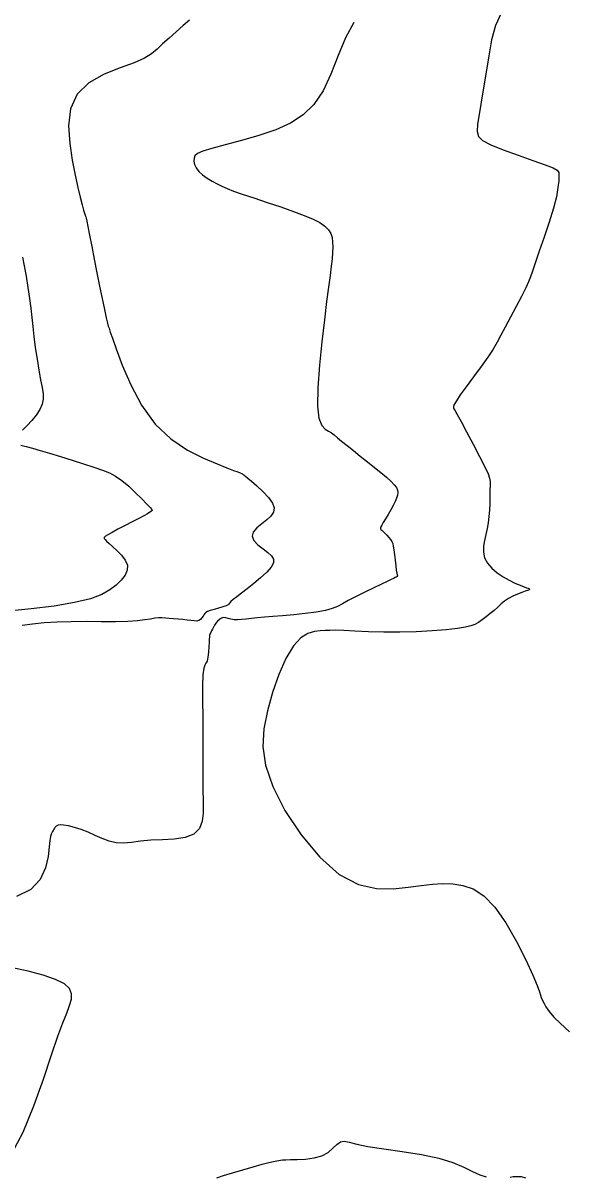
# Model space of a CAD drawing. Extents: x 2566142 to 2571431, y 418755 to 421584.
# Drawn here: x 2569642.8 to 2569873.6, y 420602.2 to 421093.3 of the extents above; entities that cross this region are included whole.
import ezdxf

# ---------------------------------------------------------------- set-up
doc = ezdxf.new("R2010")
doc.units = 0
doc.layers.add('Contour_ADS_Major', color=7, linetype='Continuous')
doc.layers.add('Contour_ADS_Minor', color=7, linetype='Continuous')

msp = doc.modelspace()

# ---------------------------------------------------------------- linework, layer by layer
at = {"layer": 'Contour_ADS_Major'}
for points in [[(2569846.06, 421097.44), (2569843.7, 421092.31), (2569842.02, 421086.09), (2569840.76, 421079.27), (2569839.69, 421072.32), (2569838.61, 421065.68), (2569837.57, 421059.62), (2569836.68, 421054.37), (2569836.05, 421050.18), (2569835.82, 421047.17), (2569836.39, 421045.01), (2569838.19, 421043.27), (2569841.65, 421041.49), (2569846.95, 421039.36), (2569853.29, 421037.05), (2569859.6, 421034.82), (2569864.84, 421032.98), (2569868.2, 421031.68), (2569869.95, 421030.7), (2569870.59, 421029.69), (2569870.66, 421028.28), (2569870.55, 421026.18), (2569870.24, 421023.24), (2569869.55, 421019.36)], [(2569869.55, 421019.36), (2569868.34, 421014.44), (2569866.54, 421008.51), (2569864.41, 421002.16), (2569862.3, 420996.13), (2569860.54, 420991.15), (2569859.38, 420987.71), (2569858.56, 420985.3), (2569857.73, 420983.16), (2569856.52, 420980.54), (2569854.67, 420976.91), (2569852.39, 420972.58), (2569849.99, 420968.06), (2569847.79, 420963.9), (2569845.99, 420960.44), (2569844.37, 420957.44), (2569842.62, 420954.47), (2569840.4, 420951.09), (2569837.53, 420947.05), (2569834.33, 420942.69), (2569831.23, 420938.5), (2569828.69, 420934.99), (2569827.03, 420932.53), (2569826.15, 420930.98), (2569825.82, 420930.07), (2569825.81, 420929.53), (2569825.99, 420929.06), (2569826.45, 420928.24), (2569827.4, 420926.61), (2569829.02, 420923.72), (2569831.39, 420919.33), (2569834.17, 420914.07), (2569836.89, 420908.8), (2569839.11, 420904.39), (2569840.49, 420901.44), (2569841.15, 420899.58), (2569841.35, 420898.19), (2569841.34, 420896.66), (2569841.32, 420894.51), (2569841.3, 420891.85), (2569841.25, 420888.92), (2569841.12, 420885.98), (2569840.89, 420883.21), (2569840.55, 420880.6), (2569840.12, 420878.09), (2569839.6, 420875.61), (2569839.04, 420873.11), (2569838.6, 420870.61), (2569838.53, 420868.14), (2569839.03, 420865.73), (2569840.25, 420863.43), (2569842.09, 420861.27), (2569844.36, 420859.31), (2569846.87, 420857.57), (2569849.45, 420856.11), (2569851.92, 420854.91), (2569854.1, 420853.99), (2569855.8, 420853.33), (2569856.89, 420852.91), (2569857.5, 420852.69), (2569857.77, 420852.59), (2569857.88, 420852.55), (2569857.95, 420852.51), (2569858.02, 420852.46), (2569858.07, 420852.4), (2569858.09, 420852.33), (2569858.09, 420852.26), (2569858.07, 420852.18), (2569858.04, 420852.1), (2569858, 420852.04), (2569857.93, 420852), (2569857.73, 420851.91), (2569857.23, 420851.75), (2569856.3, 420851.44), (2569854.86, 420850.94), (2569853.05, 420850.26), (2569851.09, 420849.42), (2569849.2, 420848.42), (2569847.55, 420847.29), (2569846.06, 420846.04), (2569844.63, 420844.71), (2569843.12, 420843.32), (2569841.46, 420841.92), (2569839.72, 420840.55), (2569837.99, 420839.29), (2569836.39, 420838.21), (2569834.92, 420837.35), (2569833.23, 420836.67), (2569830.89, 420836.1), (2569827.45, 420835.57), (2569822.63, 420835.03), (2569816.67, 420834.53), (2569810, 420834.15), (2569803.02, 420833.97), (2569796.12, 420834.02), (2569789.64, 420834.23), (2569783.89, 420834.5), (2569779.21, 420834.72), (2569775.78, 420834.82), (2569773.26, 420834.8), (2569771.2, 420834.7)], [(2569771.2, 420834.7), (2569769.14, 420834.55), (2569766.71, 420834.28), (2569763.93, 420833.48), (2569760.91, 420831.61), (2569757.75, 420828.15), (2569754.57, 420822.78), (2569751.55, 420815.94), (2569748.86, 420808.29), (2569746.66, 420800.48), (2569745.17, 420792.95), (2569744.78, 420785.42), (2569745.89, 420777.4), (2569748.92, 420768.38), (2569754.11, 420758.18), (2569760.99, 420747.71), (2569768.91, 420738.21), (2569777.22, 420730.88), (2569785.35, 420726.61), (2569793.06, 420724.86), (2569800.17, 420724.77), (2569806.52, 420725.46), (2569812.01, 420726.18), (2569816.82, 420726.73), (2569821.22, 420726.99), (2569825.46, 420726.89), (2569829.76, 420726.27), (2569834.17, 420724.72), (2569838.7, 420721.8), (2569843.35, 420717.03), (2569848.08, 420710.24), (2569852.6, 420702.34), (2569856.54, 420694.53), (2569859.55, 420687.99), (2569861.39, 420683.61), (2569862.34, 420681.01), (2569862.78, 420679.53), (2569863.09, 420678.48), (2569863.59, 420677.31), (2569864.29, 420675.98), (2569865.13, 420674.57), (2569866.06, 420673.18), (2569867.1, 420671.79), (2569868.65, 420670.07), (2569871.16, 420667.56), (2569875.12, 420663.85)], [(2569637.95, 420612.08), (2569642.84, 420621.25), (2569647.37, 420632.35), (2569651.41, 420643.82), (2569654.84, 420654.11), (2569657.6, 420662), (2569659.74, 420667.73), (2569661.36, 420671.89), (2569662.54, 420675.07), (2569663.32, 420677.77), (2569663.43, 420680.15), (2569662.55, 420682.3), (2569660.34, 420684.29), (2569656.56, 420686.19), (2569651.35, 420688), (2569644.93, 420689.72), (2569637.53, 420691.35)]]:
    msp.add_lwpolyline(points, dxfattribs=at)
at = {"layer": 'Contour_ADS_Minor'}
for points in [[(2569713.5, 421094.58), (2569710.81, 421092.23), (2569707.83, 421089.61), (2569704.84, 421086.92), (2569702.12, 421084.4), (2569699.82, 421082.19), (2569697.44, 421080.22), (2569694.38, 421078.34), (2569690.02, 421076.41), (2569684.02, 421074.23), (2569677.22, 421071.51), (2569670.75, 421067.89), (2569665.72, 421063.02), (2569662.97, 421056.74), (2569662.14, 421049.52), (2569662.61, 421042.01), (2569663.71, 421034.86), (2569664.9, 421028.6), (2569666.03, 421023.35), (2569667.04, 421019.12), (2569667.88, 421015.92), (2569668.49, 421013.71), (2569668.9, 421012.32), (2569669.17, 421011.52), (2569669.34, 421011.09), (2569669.46, 421010.77), (2569669.61, 421010.2), (2569669.86, 421008.95), (2569670.32, 421006.64), (2569671.03, 421002.97), (2569671.96, 420998.21), (2569673.03, 420992.76), (2569674.18, 420986.99), (2569675.33, 420981.29), (2569676.43, 420975.99), (2569677.4, 420971.41)], [(2569783.36, 421093.57), (2569779.91, 421087.06), (2569776.78, 421079.41), (2569773.69, 421071.54), (2569770.33, 421064.38), (2569766.45, 421058.64), (2569761.89, 421054.2), (2569756.53, 421050.72), (2569750.25, 421047.89), (2569743.07, 421045.42), (2569735.62, 421043.27), (2569728.66, 421041.44), (2569722.98, 421039.94), (2569719.15, 421038.75), (2569716.92, 421037.75), (2569715.84, 421036.8), (2569715.46, 421035.76), (2569715.42, 421034.52), (2569715.71, 421033.12), (2569716.38, 421031.63), (2569717.5, 421030.11), (2569719.1, 421028.64), (2569721.04, 421027.24), (2569723.16, 421025.95), (2569725.26, 421024.81), (2569727.28, 421023.82), (2569729.5, 421022.86), (2569732.28, 421021.79), (2569736.01, 421020.49), (2569740.89, 421018.85), (2569746.52, 421016.97), (2569752.34, 421015.01), (2569757.77, 421013.13)], [(2569757.77, 421013.13), (2569762.37, 421011.42), (2569766.08, 421009.87), (2569768.99, 421008.38), (2569771.15, 421006.9), (2569772.65, 421005.34), (2569773.61, 421003.7), (2569774.15, 421001.94), (2569774.41, 421000.06), (2569774.49, 420998.01), (2569774.42, 420995.69), (2569774.2, 420992.98), (2569773.83, 420989.74), (2569773.32, 420985.81), (2569772.66, 420980.92), (2569771.85, 420974.77), (2569770.89, 420967.03), (2569769.8, 420957.66), (2569768.79, 420947.61), (2569768.11, 420938.08), (2569767.99, 420930.27), (2569768.6, 420925.07), (2569769.75, 420922.06), (2569771.17, 420920.49), (2569772.61, 420919.64), (2569773.88, 420918.86), (2569775.1, 420917.95), (2569776.48, 420916.81), (2569778.24, 420915.34), (2569780.52, 420913.46), (2569783.22, 420911.29), (2569786.17, 420908.93), (2569789.2, 420906.51), (2569792.16, 420904.16), (2569794.91, 420901.95), (2569797.32, 420899.94), (2569799.26, 420898.21), (2569800.64, 420896.78), (2569801.51, 420895.59), (2569801.97, 420894.52), (2569802.1, 420893.47), (2569801.97, 420892.34), (2569801.61, 420891.08), (2569801, 420889.64), (2569800.17, 420887.97), (2569799.12, 420886.06), (2569797.97, 420884.07), (2569796.87, 420882.21), (2569795.95, 420880.66), (2569795.32, 420879.57), (2569794.94, 420878.88), (2569794.77, 420878.47), (2569794.73, 420878.21), (2569794.79, 420878.01), (2569794.97, 420877.78), (2569795.3, 420877.45), (2569795.84, 420876.94), (2569796.58, 420876.21), (2569797.45, 420875.33), (2569798.31, 420874.38), (2569799.06, 420873.47), (2569799.59, 420872.65), (2569799.95, 420871.76), (2569800.21, 420870.63), (2569800.43, 420869.07), (2569800.68, 420866.98), (2569800.95, 420864.62), (2569801.22, 420862.31), (2569801.47, 420860.4), (2569801.69, 420859.14), (2569801.85, 420858.42), (2569801.95, 420858.08), (2569801.98, 420857.92), (2569801.94, 420857.8), (2569801.78, 420857.65), (2569801.49, 420857.48), (2569801.03, 420857.24), (2569800.35, 420856.91), (2569799.27, 420856.41), (2569797.62, 420855.64), (2569795.19, 420854.49), (2569791.91, 420852.92), (2569788.14, 420851.09), (2569784.37, 420849.21), (2569781.07, 420847.48), (2569778.54, 420846.07), (2569776.43, 420844.94), (2569774.2, 420844.03), (2569771.32, 420843.26), (2569767.4, 420842.58), (2569762.76, 420841.96), (2569757.86, 420841.43), (2569753.16, 420840.99), (2569749.03, 420840.64), (2569745.5, 420840.35), (2569742.46, 420840.1), (2569739.86, 420839.85), (2569737.6, 420839.59), (2569735.65, 420839.36), (2569733.95, 420839.25), (2569732.47, 420839.3)], [(2569642.47, 420993.61), (2569643.22, 420990.02), (2569644.04, 420985.57), (2569644.85, 420980.77), (2569645.55, 420976.08), (2569646.07, 420971.87), (2569646.48, 420967.97), (2569646.88, 420964.07), (2569647.36, 420959.87), (2569647.99, 420955.18), (2569648.73, 420950.28), (2569649.5, 420945.57), (2569650.25, 420941.42), (2569650.87, 420938.12), (2569651.27, 420935.49), (2569651.31, 420933.24), (2569650.87, 420931.09), (2569649.86, 420928.81), (2569648.38, 420926.45), (2569646.56, 420924.13), (2569644.55, 420921.96), (2569642.5, 420920.04)], [(2569677.4, 420971.41), (2569678.17, 420967.88), (2569678.69, 420965.61), (2569679.02, 420964.34), (2569679.2, 420963.72), (2569679.32, 420963.37), (2569679.46, 420962.88), (2569679.86, 420961.68), (2569680.74, 420959.12), (2569682.37, 420954.57), (2569684.95, 420947.7), (2569688.55, 420939.33), (2569693.19, 420930.59), (2569698.92, 420922.61), (2569705.63, 420916.27), (2569712.74, 420911.53), (2569719.53, 420908.09), (2569725.29, 420905.67), (2569729.49, 420904), (2569732.28, 420902.9), (2569734.03, 420902.22), (2569735.08, 420901.81), (2569735.73, 420901.53), (2569736.13, 420901.33), (2569736.38, 420901.16), (2569736.58, 420901), (2569736.86, 420900.78), (2569737.38, 420900.36), (2569738.33, 420899.57), (2569739.9, 420898.24), (2569742.16, 420896.3), (2569744.73, 420893.92), (2569747.13, 420891.39), (2569748.86, 420888.98), (2569749.54, 420886.89), (2569749.25, 420885.08), (2569748.16, 420883.42), (2569746.44, 420881.81), (2569744.32, 420880.15), (2569742.24, 420878.42), (2569740.68, 420876.65), (2569740.13, 420874.84), (2569740.9, 420873.01), (2569742.65, 420871.21), (2569744.83, 420869.48), (2569746.92, 420867.89), (2569748.45, 420866.45), (2569749.26, 420865.04), (2569749.24, 420863.51), (2569748.29, 420861.71), (2569746.37, 420859.55), (2569743.78, 420857.16), (2569740.88, 420854.76), (2569738.05, 420852.52), (2569735.6, 420850.63), (2569733.61, 420849.09), (2569732.1, 420847.89), (2569731.11, 420847.01), (2569730.6, 420846.4), (2569730.31, 420845.99), (2569729.92, 420845.65), (2569729.13, 420845.29), (2569727.72, 420844.82), (2569725.9, 420844.27), (2569724.01, 420843.71), (2569722.37, 420843.2), (2569721.21, 420842.78), (2569720.48, 420842.4), (2569720.01, 420841.99), (2569719.66, 420841.47), (2569719.29, 420840.79), (2569718.84, 420840.06), (2569718.27, 420839.4), (2569717.55, 420838.93), (2569716.63, 420838.75), (2569715.49, 420838.8), (2569714.12, 420838.98), (2569712.5, 420839.2), (2569710.65, 420839.39), (2569708.67, 420839.54), (2569706.69, 420839.68), (2569704.86, 420839.82), (2569703.27, 420839.96), (2569701.83, 420840.06), (2569700.38, 420840.07), (2569698.8, 420839.94), (2569696.93, 420839.63), (2569694.54, 420839.22), (2569691.41, 420838.83), (2569687.29, 420838.54), (2569682.05, 420838.45), (2569676.02, 420838.47), (2569669.6, 420838.52), (2569663.23, 420838.49), (2569657.25, 420838.31), (2569651.77, 420837.97), (2569646.81, 420837.49), (2569642.39, 420836.88)], [(2569641.87, 420913.69), (2569644.08, 420913.09), (2569646.78, 420912.33), (2569650.06, 420911.38), (2569654.01, 420910.2), (2569658.65, 420908.78), (2569663.62, 420907.23), (2569668.52, 420905.68), (2569672.92, 420904.25), (2569676.51, 420903.03), (2569679.48, 420901.84), (2569682.15, 420900.43), (2569684.82, 420898.57), (2569687.71, 420896.13), (2569690.62, 420893.38), (2569693.29, 420890.72), (2569695.42, 420888.53), (2569696.8, 420887.1), (2569697.5, 420886.28), (2569697.63, 420885.82), (2569697.33, 420885.48), (2569696.69, 420885.04), (2569695.65, 420884.42), (2569694.11, 420883.57), (2569691.97, 420882.42), (2569689.21, 420880.97), (2569686.14, 420879.36), (2569683.14, 420877.8), (2569680.61, 420876.47), (2569678.84, 420875.51), (2569677.78, 420874.85), (2569677.31, 420874.36), (2569677.29, 420873.92), (2569677.63, 420873.4)], [(2569677.63, 420873.4), (2569678.32, 420872.71), (2569679.39, 420871.77), (2569680.86, 420870.5), (2569682.71, 420868.83), (2569684.62, 420866.87), (2569686.22, 420864.73), (2569687.14, 420862.52), (2569687.1, 420860.36), (2569686.17, 420858.24), (2569684.54, 420856.16), (2569682.38, 420854.1), (2569679.74, 420852.07), (2569676.24, 420850.09), (2569671.4, 420848.25), (2569664.7, 420846.59), (2569655.97, 420845.16), (2569646.17, 420843.96), (2569636.6, 420842.97)], [(2569732.47, 420839.3), (2569731.17, 420839.55), (2569730.01, 420839.89), (2569728.97, 420840.17), (2569728.01, 420840.24), (2569727.11, 420840), (2569726.27, 420839.47), (2569725.5, 420838.75), (2569724.81, 420837.91), (2569724.21, 420837.03), (2569723.7, 420836.16), (2569723.27, 420835.32), (2569722.91, 420834.57), (2569722.62, 420833.93), (2569722.4, 420833.4), (2569722.23, 420832.98), (2569722.11, 420832.64), (2569722.04, 420832.34), (2569721.99, 420831.92), (2569721.95, 420831.15), (2569721.88, 420829.83), (2569721.77, 420827.84), (2569721.61, 420825.53), (2569721.36, 420823.32), (2569721.01, 420821.66), (2569720.55, 420820.77), (2569720.06, 420820.05), (2569719.6, 420818.7), (2569719.28, 420815.9), (2569719.13, 420811.12), (2569719.12, 420804.88), (2569719.18, 420797.97), (2569719.24, 420791.17), (2569719.25, 420785.14), (2569719.23, 420779.96), (2569719.19, 420775.54), (2569719.18, 420771.83), (2569719.2, 420768.72), (2569719.25, 420765.96), (2569719.32, 420763.25), (2569719.37, 420760.33), (2569719.34, 420757.02), (2569718.92, 420753.6), (2569717.73, 420750.48), (2569715.4, 420748.06), (2569711.71, 420746.63), (2569707.06, 420745.95), (2569702, 420745.68), (2569697.08, 420745.46), (2569692.73, 420745.04), (2569688.92, 420744.56), (2569685.52, 420744.26), (2569682.36, 420744.38), (2569679.33, 420745.08), (2569676.36, 420746.21), (2569673.42, 420747.55), (2569670.46, 420748.9), (2569667.48, 420750.05), (2569664.62, 420750.95), (2569662.08, 420751.59), (2569660.03, 420751.95), (2569658.59, 420752.02), (2569657.68, 420751.89), (2569657.15, 420751.65), (2569656.83, 420751.39), (2569656.61, 420751.2), (2569656.44, 420751.03), (2569656.27, 420750.84), (2569656.09, 420750.56), (2569655.86, 420750.16), (2569655.6, 420749.67), (2569655.32, 420749.13), (2569655.04, 420748.58), (2569654.77, 420748), (2569654.5, 420747.07), (2569654.22, 420745.41), (2569653.9, 420742.64), (2569653.44, 420738.55), (2569652.36, 420733.69), (2569650.09, 420728.78), (2569646.06, 420724.56), (2569639.94, 420721.57)], [(2569725.19, 420601.78), (2569727.99, 420602.71), (2569731.78, 420603.9), (2569736.16, 420605.22), (2569740.57, 420606.5), (2569744.44, 420607.57), (2569747.31, 420608.28), (2569749.3, 420608.71), (2569750.63, 420608.94), (2569751.55, 420609.09), (2569752.29, 420609.24), (2569753.15, 420609.38), (2569754.44, 420609.5), (2569756.45, 420609.57), (2569759.38, 420609.62), (2569762.89, 420609.78), (2569766.53, 420610.23), (2569769.84, 420611.15), (2569772.48, 420612.62), (2569774.54, 420614.36), (2569776.22, 420615.97), (2569777.73, 420617.06), (2569779.3, 420617.35), (2569781.43, 420616.97), (2569784.63, 420616.15), (2569789.44, 420615.14), (2569796.15, 420614.1), (2569804.04, 420612.99), (2569812.17, 420611.71), (2569819.58, 420610.17), (2569825.55, 420608.31), (2569830.2, 420606.33), (2569833.88, 420604.48), (2569836.94, 420603.03), (2569839.67, 420602.14)], [(2569849.91, 420602.11), (2569851.24, 420602.32), (2569852.8, 420602.41), (2569854.54, 420602.27), (2569856.4, 420601.83)]]:
    msp.add_lwpolyline(points, dxfattribs=at)

doc.saveas('drawing.dxf')
